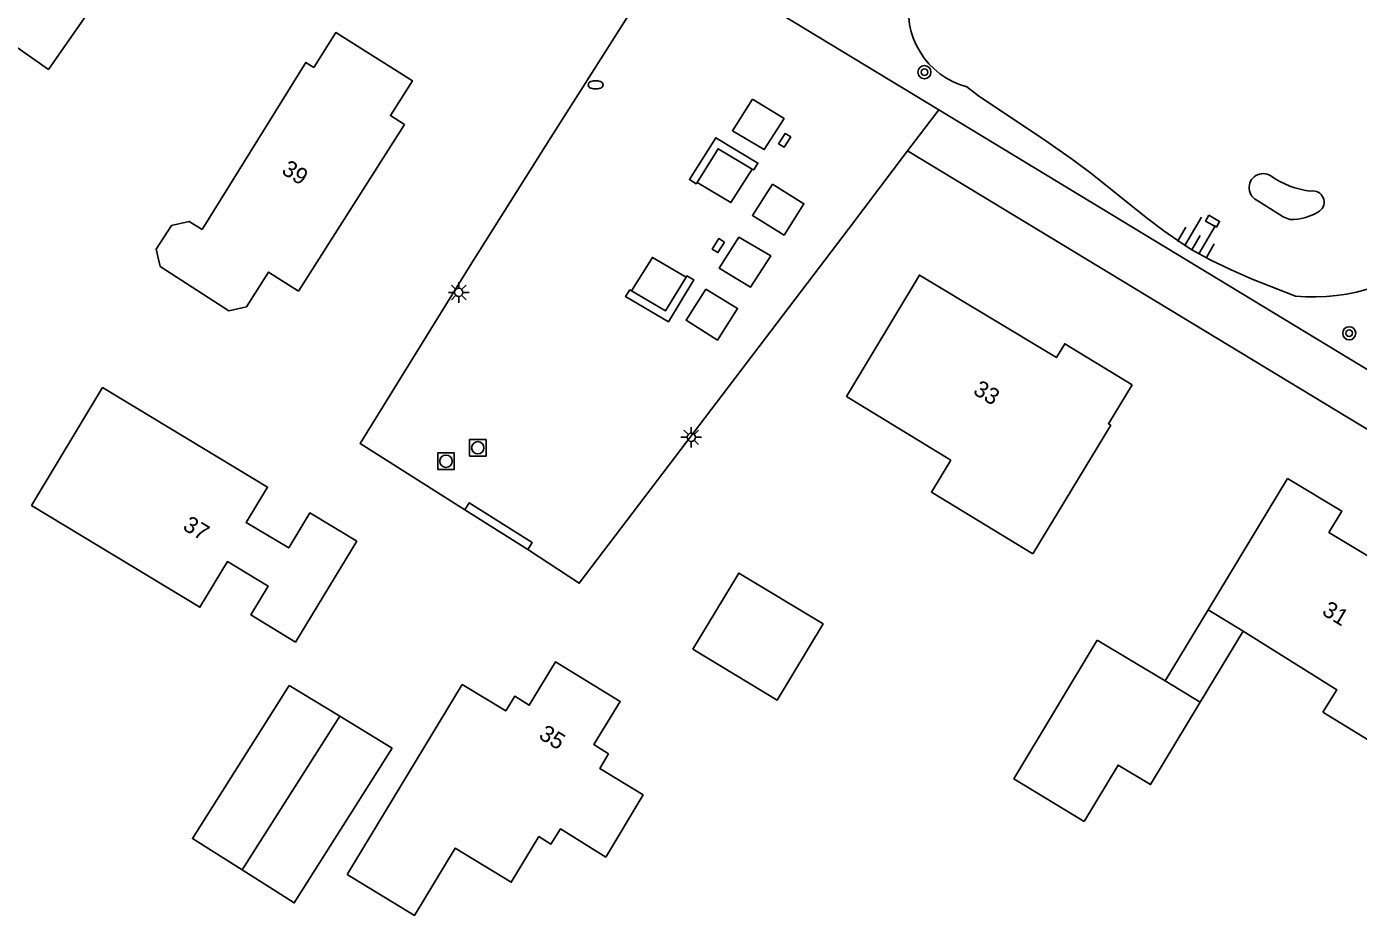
# Model space of a CAD drawing. Extents: x 136000 to 141000, y 400494 to 402006.
# Drawn here: x 138008.3 to 138089.2, y 401736 to 401790 of the extents above; entities that cross this region are included whole.
import ezdxf

# ---------------------------------------------------------------- set-up
doc = ezdxf.new("R2010")
doc.units = 0
for name, color, linetype in [('gg-afsc-muur', 7, 'Continuous'), ('gg-anno-huisnummerreeks BGT', 7, 'Continuous'), ('gg-bbg-bijgebouw', 7, 'Continuous'), ('gg-bbg-gedigitaliseerde bebouwing', 7, 'Continuous'), ('gg-bbg-gedigitaliseerde bijgebouw', 7, 'Continuous'), ('gg-bbg-hoofdgebouw', 7, 'Continuous'), ('gg-bbg-luifel en loopbrug', 7, 'Continuous'), ('gg-bbg-tussenscheiding', 7, 'Continuous'), ('gg-knt-bovenkant onderkant talud', 7, 'Continuous'), ('gg-knt-verharding', 7, 'Continuous'), ('gt-grn-vlakafsluiter', 7, 'Continuous'), ('gt-grn-weggrens', 7, 'Continuous'), ('gt-symb-boom', 7, 'Continuous'), ('gt-symb-brandkraan', 7, 'Continuous'), ('gt-symb-kolk center center', 7, 'Continuous'), ('gt-symb-lichtmast', 7, 'Continuous'), ('gt-symb-rioolschacht', 7, 'Continuous'), ('gt-symb-talud symbool', 7, 'Continuous')]:
    doc.layers.add(name, color=color, linetype=linetype)

# ---------------------------------------------------------------- blocks, each defined once
blk = doc.blocks.new('gt0-BOOM')
at = {"layer": 'gt-symb-boom'}
for radius in [0.4, 0.2]:
    blk.add_circle((0, 0), radius, dxfattribs=at)
blk = doc.blocks.new('gt0-KOLKCC')
at = {"layer": 'gt-symb-kolk center center'}
blk.add_lwpolyline([(-0.375, 0.2), (0.375, 0.2), (0.375, -0.2), (-0.375, -0.2)], close=True, dxfattribs=at)
blk = doc.blocks.new('gt0-TALUD_1')
at = {"layer": 'gt-symb-talud symbool'}
for p, q in [((-1, -1), (-1, 0)), ((-0.5, -2), (-0.5, 0)), ((0, -1), (0, 0)), ((0.5, -2), (0.5, 0)), ((1, -1), (1, 0))]:
    blk.add_line(p, q, dxfattribs=at)
blk = doc.blocks.new('gt0-RS')
at = {"layer": 'gt-symb-rioolschacht'}
blk.add_lwpolyline([(-0.5, -0.5), (0.5, -0.5), (0.5, 0.5), (-0.5, 0.5)], close=True, dxfattribs=at)
blk.add_circle((0, 0), 0.375, dxfattribs=at)
blk = doc.blocks.new('gt0-LMAST')
at = {"layer": 'gt-symb-lichtmast'}
for p, q in [((-0.182, 0.173), (-0.447, 0.438)), ((-0.005, 0.246), (-0.005, 0.621)), ((0.172, 0.173), (0.437, 0.438)), ((-0.255, -0.004), (-0.63, -0.004)), ((-0.182, -0.181), (-0.447, -0.446)), ((-0.005, -0.254), (-0.005, -0.629)), ((0.437, -0.446), (0.172, -0.181)), ((0.245, -0.004), (0.62, -0.004))]:
    blk.add_line(p, q, dxfattribs=at)
blk.add_circle((-0.005, -0.004), 0.25, dxfattribs=at)
blk = doc.blocks.new('gt0-BR')
at = {"layer": 'gt-symb-brandkraan'}
for centre, radius, start, end in [((-0.244, 0), 0.206, 107.56694, 252.43307), ((0.599, -2.664), 3, 106.89205, 107.56694), ((0, -0.691), 0.938, 73.10799, 106.89205), ((-0.599, -2.664), 3, 72.43309, 73.10799), ((0.244, 0), 0.206, 287.56695, 72.43309), ((0.599, 2.664), 3, 252.43307, 253.10797), ((0, 0.691), 0.938, 253.10797, 286.89206), ((-0.599, 2.664), 3, 286.89206, 287.56695)]:
    blk.add_arc(centre, radius, start, end, dxfattribs=at)

msp = doc.modelspace()

# ---------------------------------------------------------------- linework, layer by layer
at = {"layer": 'gg-afsc-muur'}
for points in [[(138052.38, 401781.339), (138052.476, 401781.282), (138052.725, 401781.701), (138050.165, 401783.243), (138048.565, 401780.7), (138048.981, 401780.446), (138049.031, 401780.526)], [(138049.031, 401780.526), (138050.31, 401782.568), (138052.38, 401781.339)], [(138045.046, 401773.945), (138044.958, 401773.997), (138044.695, 401773.59), (138047.297, 401772.059), (138048.828, 401774.608), (138048.416, 401774.846), (138048.366, 401774.763)], [(138048.366, 401774.763), (138047.123, 401772.725), (138045.046, 401773.945)]]:
    msp.add_lwpolyline(points, dxfattribs=at)
at = {"layer": 'gg-bbg-bijgebouw'}
for p, q in [((138077.467, 401750.237), (138073.342, 401752.718)), ((138027.331, 401748.089), (138024.255, 401749.952)), ((138030.516, 401746.16), (138027.331, 401748.089))]:
    msp.add_line(p, q, dxfattribs=at)
msp.add_lwpolyline([(138048.776, 401752.164), (138051.564, 401756.791), (138056.689, 401753.702), (138053.903, 401749.079), (138048.776, 401752.164)], dxfattribs=at)
at = {"layer": 'gg-bbg-gedigitaliseerde bebouwing'}
for p, q in [((138064.458, 401763.657), (138058.101, 401767.52)), ((138074.163, 401765.772), (138069.425, 401757.955)), ((138084.902, 401762.539), (138080.075, 401754.553)), ((138082.206, 401753.265), (138080.075, 401754.553))]:
    msp.add_line(p, q, dxfattribs=at)
for points in [[(138018.97, 401777.661), (138025.269, 401787.815), (138025.752, 401787.516)], [(138016.413, 401775.408), (138016.178, 401776.476), (138017.104, 401777.915), (138018.171, 401778.157), (138018.97, 401777.661)], [(138024.647, 401752.603), (138021.915, 401754.258), (138022.973, 401756.005), (138020.515, 401757.493), (138018.832, 401754.714), (138008.606, 401760.906), (138012.921, 401768.06)], [(138069.425, 401757.955), (138063.271, 401761.715), (138064.458, 401763.657)], [(138087.051, 401748.341), (138087.903, 401749.697), (138082.206, 401753.265)], [(138045.761, 401743.32), (138043.481, 401739.537), (138040.728, 401741.254), (138040.15, 401740.328), (138039.425, 401740.781)], [(138039.425, 401740.781), (138037.745, 401738.009), (138034.334, 401740.077), (138031.862, 401735.997), (138027.774, 401738.475)]]:
    msp.add_lwpolyline(points, dxfattribs=at)
at = {"layer": 'gg-bbg-gedigitaliseerde bijgebouw'}
msp.add_line((138077.467, 401750.237), (138079.595, 401748.951), dxfattribs=at)
for points in [[(138005.395, 401790.341), (138009.626, 401787.391), (138012.576, 401791.621), (138008.346, 401794.571), (138005.395, 401790.341)], [(138073.342, 401752.718), (138068.27, 401744.286), (138072.555, 401741.709)], [(138024.255, 401749.952), (138018.379, 401740.666), (138021.392, 401738.76)], [(138072.555, 401741.709), (138074.613, 401745.132), (138076.584, 401743.946), (138079.595, 401748.951)], [(138021.392, 401738.76), (138024.564, 401736.753), (138030.516, 401746.16)]]:
    msp.add_lwpolyline(points, dxfattribs=at)
at = {"layer": 'gg-bbg-hoofdgebouw'}
for p, q in [((138024.822, 401773.922), (138031.251, 401784.05)), ((138028.371, 401758.74), (138024.647, 401752.603)), ((138034.771, 401750.02), (138027.774, 401738.475))]:
    msp.add_line(p, q, dxfattribs=at)
for points in [[(138031.251, 401784.05), (138030.405, 401784.583), (138031.738, 401786.698), (138027.085, 401789.631), (138025.752, 401787.516)], [(138016.413, 401775.408), (138020.595, 401772.734), (138021.663, 401772.969), (138023.005, 401775.083), (138024.822, 401773.922)], [(138075.467, 401768.237), (138071.371, 401770.72), (138070.861, 401769.88), (138062.541, 401774.9), (138058.101, 401767.52)], [(138075.467, 401768.237), (138074.031, 401765.852), (138074.163, 401765.772)], [(138028.371, 401758.74), (138025.511, 401760.45), (138024.231, 401758.32), (138021.651, 401759.86), (138022.941, 401762.02), (138012.921, 401768.06)], [(138084.902, 401762.539), (138088.201, 401760.56), (138087.421, 401759.26), (138095.941, 401754.14), (138090.961, 401745.96), (138087.051, 401748.341)], [(138034.771, 401750.02), (138037.411, 401748.42), (138037.961, 401749.31), (138038.841, 401748.76), (138040.431, 401751.39), (138044.371, 401749), (138042.761, 401746.38), (138043.651, 401745.81), (138043.121, 401744.92), (138045.761, 401743.32)]]:
    msp.add_lwpolyline(points, dxfattribs=at)
at = {"layer": 'gg-bbg-luifel en loopbrug'}
for p, q in [((138080.075, 401754.553), (138077.467, 401750.237)), ((138079.595, 401748.951), (138082.206, 401753.265))]:
    msp.add_line(p, q, dxfattribs=at)
at = {"layer": 'gg-bbg-tussenscheiding'}
msp.add_line((138021.392, 401738.76), (138027.331, 401748.089), dxfattribs=at)
at = {"layer": 'gg-knt-bovenkant onderkant talud'}
for points in [[(138085.395, 401773.617), (138082.754, 401774.653), (138081.477, 401775.21), (138080.211, 401775.817), (138079.088, 401776.438), (138078.502, 401776.81), (138077.383, 401777.585), (138076.309, 401778.4), (138073.043, 401781.017), (138071.836, 401781.927), (138070.219, 401783.057), (138066.123, 401785.793), (138065.427, 401786.328)], [(138083.108, 401779.407), (138084.635, 401778.436), (138085.05, 401778.268)]]:
    msp.add_lwpolyline(points, dxfattribs=at)
for centre, radius, start, end in [((138066.647, 401790.942), 4.772, 80.33385, 255.19124), ((138083.425, 401780.204), 0.858, 57.88118, 248.2986), ((138086.848, 401785.051), 5.078, 234.25129, 264.11384), ((138086.442, 401779.329), 0.68, 306.71044, 99.75496), ((138085.101, 401781.484), 3.216, 269.08886, 302.91968), ((138086.487, 401785.146), 11.581, 264.58799, 313.60203)]:
    msp.add_arc(centre, radius, start, end, dxfattribs=at)
at = {"layer": 'gg-knt-verharding'}
msp.add_line((138054.13, 401790.743), (138063.71, 401784.937), dxfattribs=at)
for points in [[(138047.464, 401794.768), (138040.158, 401783.247), (138035.251, 401775.477), (138028.565, 401764.671), (138034.916, 401760.628)], [(138052.401, 401785.584), (138051.181, 401783.666), (138053.112, 401782.518), (138054.322, 401784.403), (138052.401, 401785.584)], [(138063.71, 401784.937), (138096.515, 401765.055), (138101.505, 401767.94)], [(138038.743, 401758.216), (138041.871, 401756.179), (138058.273, 401777.742), (138061.819, 401782.435)], [(138061.819, 401782.435), (138092.212, 401764.028), (138107.991, 401754.503)], [(138049.031, 401780.526), (138051.088, 401779.297), (138052.38, 401781.339)], [(138053.607, 401780.418), (138055.524, 401779.234), (138054.323, 401777.322), (138052.395, 401778.519), (138053.607, 401780.418)], [(138051.574, 401777.201), (138053.505, 401776.056), (138052.288, 401774.163), (138050.376, 401775.324), (138051.574, 401777.201)], [(138048.366, 401774.763), (138046.319, 401775.966), (138045.046, 401773.945)], [(138049.56, 401774.032), (138051.497, 401772.868), (138050.272, 401770.949), (138048.361, 401772.15), (138049.56, 401774.032)], [(138034.916, 401760.628), (138035.192, 401761.062), (138039.025, 401758.649), (138038.743, 401758.216)]]:
    msp.add_lwpolyline(points, dxfattribs=at)
at = {"layer": 'gt-grn-vlakafsluiter'}
msp.add_line((138034.916, 401760.628), (138038.743, 401758.216), dxfattribs=at)
at = {"layer": 'gt-grn-weggrens'}
msp.add_line((138061.819, 401782.435), (138063.71, 401784.937), dxfattribs=at)

# ---------------------------------------------------------------- block references
at = {"layer": 'gt-symb-boom'}
for p in [(138062.843, 401787.224), (138088.653, 401771.361)]:
    msp.add_blockref('gt0-BOOM', p, dxfattribs=at)
at = {"layer": 'gt-symb-brandkraan'}
msp.add_blockref('gt0-BR', (138042.872, 401786.451), dxfattribs=at)
at = {"layer": 'gt-symb-kolk center center'}
for p, rotation in [((138054.353, 401783.081), -123.18422684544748), ((138080.351, 401778.169), -29.666803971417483), ((138050.328, 401776.686), -122.23291253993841)]:
    msp.add_blockref('gt0-KOLKCC', p, dxfattribs=dict(at, rotation=rotation))
at = {"layer": 'gt-symb-lichtmast'}
for p in [(138034.56, 401773.847), (138048.685, 401765.044)]:
    msp.add_blockref('gt0-LMAST', p, dxfattribs=at)
at = {"layer": 'gt-symb-rioolschacht'}
for p in [(138035.711, 401764.403), (138033.78, 401763.588)]:
    msp.add_blockref('gt0-RS', p, dxfattribs=at)
at = {"layer": 'gt-symb-talud symbool', "xscale": 0.9998969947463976, "yscale": 0.9998969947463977, "rotation": 149.6651941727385}
msp.add_blockref('gt0-TALUD_1', (138079.088, 401776.438), dxfattribs=at)

# ---------------------------------------------------------------- texts
at = {"layer": 'gg-anno-huisnummerreeks BGT'}
for s, rotation, p in [('39', 327.6, (138023.725, 401781.108)), ('33', 328.9, (138065.74, 401767.714)), ('37', 328.8, (138017.727, 401759.474)), ('31', 329, (138086.933, 401754.303)), ('35', 328.7, (138039.353, 401746.783))]:
    msp.add_text(s, height=1, rotation=rotation, dxfattribs=at).set_placement(p)

doc.saveas('drawing.dxf')
